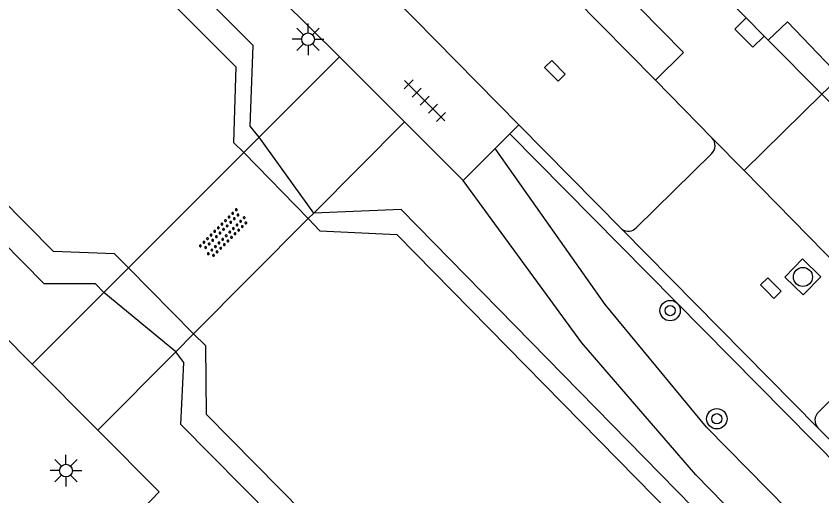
# Model space of a CAD drawing. Extents: x 128000 to 131008, y 398996 to 402500.
# Drawn here: x 129647.43 to 129679.09, y 399303.77 to 399322.6 of the extents above; entities that cross this region are included whole.
import ezdxf

# ---------------------------------------------------------------- set-up
doc = ezdxf.new("R2010")
doc.units = 0
for name, color, linetype in [('gg-bbg-hoofdgebouw', 7, 'Continuous'), ('gg-bbg-luifel en loopbrug', 7, 'Continuous'), ('gg-knt-onverhard', 7, 'Continuous'), ('gg-knt-verharding', 7, 'Continuous'), ('gg-knt-verharding nz', 7, 'Continuous'), ('gg-kntw-beschoeiing', 7, 'Continuous'), ('gg-kwrk-kunstwerk niveau 01', 7, 'Continuous'), ('gt-grn-groengrens', 7, 'Continuous'), ('gt-grn-weggrens', 7, 'Continuous'), ('gt-symb-boom', 7, 'Continuous'), ('gt-symb-kolk', 7, 'Continuous'), ('gt-symb-lichtmast', 7, 'Continuous'), ('gt-symb-overige verharding', 7, 'Continuous'), ('gt-symb-rioolschacht', 7, 'Continuous'), ('gt-symb-tegel verharding', 7, 'Continuous')]:
    doc.layers.add(name, color=color, linetype=linetype)

# ---------------------------------------------------------------- blocks, each defined once
blk = doc.blocks.new('gt0-BOOM')
at = {"layer": 'gt-symb-boom'}
for radius in [0.4, 0.2]:
    blk.add_circle((0, 0), radius, dxfattribs=at)
blk = doc.blocks.new('gt0-KOLK')
at = {"layer": 'gt-symb-kolk'}
blk.add_lwpolyline([(0, 0), (0.375, 0), (0.375, 0.4), (-0.375, 0.4), (-0.375, 0), (0, 0)], dxfattribs=at)
blk = doc.blocks.new('gt0-RS')
at = {"layer": 'gt-symb-rioolschacht'}
blk.add_lwpolyline([(-0.5, -0.5), (0.5, -0.5), (0.5, 0.5), (-0.5, 0.5)], close=True, dxfattribs=at)
blk.add_circle((0, 0), 0.375, dxfattribs=at)
blk = doc.blocks.new('gt0-TEG1')
at = {"layer": 'gt-symb-tegel verharding'}
for p, q in [((-1.125, 0), (1.125, 0)), ((-0.9, -0.25), (-0.9, 0.25)), ((-0.45, -0.25), (-0.45, 0.25)), ((0, -0.25), (0, 0.25)), ((0.45, -0.25), (0.45, 0.25)), ((0.9, -0.25), (0.9, 0.25))]:
    blk.add_line(p, q, dxfattribs=at)
blk = doc.blocks.new('gt0-LMAST')
at = {"layer": 'gt-symb-lichtmast'}
for p, q in [((-0.182, 0.173), (-0.447, 0.438)), ((-0.005, 0.246), (-0.005, 0.621)), ((0.172, 0.173), (0.437, 0.438)), ((-0.255, -0.004), (-0.63, -0.004)), ((-0.182, -0.181), (-0.447, -0.446)), ((-0.005, -0.254), (-0.005, -0.629)), ((0.437, -0.446), (0.172, -0.181)), ((0.245, -0.004), (0.62, -0.004))]:
    blk.add_line(p, q, dxfattribs=at)
blk.add_circle((-0.005, -0.004), 0.25, dxfattribs=at)
blk = doc.blocks.new('gt0-OVH')
at = {"layer": 'gt-symb-overige verharding'}
for points in [[(-0.972, 0.298), (-0.967, 0.308), (-0.965, 0.319), (-0.966, 0.33), (-0.971, 0.34), (-0.978, 0.348), (-0.988, 0.353), (-0.999, 0.355), (-1.01, 0.354), (-1.02, 0.349), (-1.028, 0.342), (-1.033, 0.332), (-1.035, 0.321), (-1.034, 0.31), (-1.029, 0.3), (-1.022, 0.292), (-1.012, 0.287), (-1.001, 0.285), (-0.99, 0.286), (-0.98, 0.291)], [(-0.772, 0.298), (-0.767, 0.308), (-0.765, 0.319), (-0.766, 0.33), (-0.771, 0.34), (-0.778, 0.348), (-0.788, 0.353), (-0.799, 0.355), (-0.81, 0.354), (-0.82, 0.349), (-0.828, 0.342), (-0.833, 0.332), (-0.835, 0.321), (-0.834, 0.31), (-0.829, 0.3), (-0.822, 0.292), (-0.812, 0.287), (-0.801, 0.285), (-0.79, 0.286), (-0.78, 0.291)], [(-0.572, 0.298), (-0.567, 0.308), (-0.565, 0.319), (-0.566, 0.33), (-0.571, 0.34), (-0.578, 0.348), (-0.588, 0.353), (-0.599, 0.355), (-0.61, 0.354), (-0.62, 0.349), (-0.628, 0.342), (-0.633, 0.332), (-0.635, 0.321), (-0.634, 0.31), (-0.629, 0.3), (-0.622, 0.292), (-0.612, 0.287), (-0.601, 0.285), (-0.59, 0.286), (-0.58, 0.291)], [(-0.372, 0.298), (-0.367, 0.308), (-0.365, 0.319), (-0.366, 0.33), (-0.371, 0.34), (-0.378, 0.348), (-0.388, 0.353), (-0.399, 0.355), (-0.41, 0.354), (-0.42, 0.349), (-0.428, 0.342), (-0.433, 0.332), (-0.435, 0.321), (-0.434, 0.31), (-0.429, 0.3), (-0.422, 0.292), (-0.412, 0.287), (-0.401, 0.285), (-0.39, 0.286), (-0.38, 0.291)], [(-0.172, 0.298), (-0.167, 0.308), (-0.165, 0.319), (-0.166, 0.33), (-0.171, 0.34), (-0.178, 0.348), (-0.188, 0.353), (-0.199, 0.355), (-0.21, 0.354), (-0.22, 0.349), (-0.228, 0.342), (-0.233, 0.332), (-0.235, 0.321), (-0.234, 0.31), (-0.229, 0.3), (-0.222, 0.292), (-0.212, 0.287), (-0.201, 0.285), (-0.19, 0.286), (-0.18, 0.291)], [(0.028, 0.298), (0.033, 0.308), (0.035, 0.319), (0.034, 0.33), (0.029, 0.34), (0.022, 0.348), (0.012, 0.353), (0.001, 0.355), (-0.01, 0.354), (-0.02, 0.349), (-0.028, 0.342), (-0.033, 0.332), (-0.035, 0.321), (-0.034, 0.31), (-0.029, 0.3), (-0.022, 0.292), (-0.012, 0.287), (-0.001, 0.285), (0.01, 0.286), (0.02, 0.291)], [(0.228, 0.298), (0.233, 0.308), (0.235, 0.319), (0.234, 0.33), (0.229, 0.34), (0.222, 0.348), (0.212, 0.353), (0.201, 0.355), (0.19, 0.354), (0.18, 0.349), (0.172, 0.342), (0.167, 0.332), (0.165, 0.321), (0.166, 0.31), (0.171, 0.3), (0.178, 0.292), (0.188, 0.287), (0.199, 0.285), (0.21, 0.286), (0.22, 0.291)], [(0.428, 0.298), (0.433, 0.308), (0.435, 0.319), (0.434, 0.33), (0.429, 0.34), (0.422, 0.348), (0.412, 0.353), (0.401, 0.355), (0.39, 0.354), (0.38, 0.349), (0.372, 0.342), (0.367, 0.332), (0.365, 0.321), (0.366, 0.31), (0.371, 0.3), (0.378, 0.292), (0.388, 0.287), (0.399, 0.285), (0.41, 0.286), (0.42, 0.291)], [(0.628, 0.298), (0.633, 0.308), (0.635, 0.319), (0.634, 0.33), (0.629, 0.34), (0.622, 0.348), (0.612, 0.353), (0.601, 0.355), (0.59, 0.354), (0.58, 0.349), (0.572, 0.342), (0.567, 0.332), (0.565, 0.321), (0.566, 0.31), (0.571, 0.3), (0.578, 0.292), (0.588, 0.287), (0.599, 0.285), (0.61, 0.286), (0.62, 0.291)], [(0.828, 0.298), (0.833, 0.308), (0.835, 0.319), (0.834, 0.33), (0.829, 0.34), (0.822, 0.348), (0.812, 0.353), (0.801, 0.355), (0.79, 0.354), (0.78, 0.349), (0.772, 0.342), (0.767, 0.332), (0.765, 0.321), (0.766, 0.31), (0.771, 0.3), (0.778, 0.292), (0.788, 0.287), (0.799, 0.285), (0.81, 0.286), (0.82, 0.291)], [(1.028, 0.298), (1.033, 0.308), (1.035, 0.319), (1.034, 0.33), (1.029, 0.34), (1.022, 0.348), (1.012, 0.353), (1.001, 0.355), (0.99, 0.354), (0.98, 0.349), (0.972, 0.342), (0.967, 0.332), (0.965, 0.321), (0.966, 0.31), (0.971, 0.3), (0.978, 0.292), (0.988, 0.287), (0.999, 0.285), (1.01, 0.286), (1.02, 0.291)], [(-0.872, 0.106), (-0.867, 0.116), (-0.865, 0.126), (-0.866, 0.137), (-0.871, 0.147), (-0.878, 0.156), (-0.888, 0.161), (-0.899, 0.163), (-0.91, 0.162), (-0.92, 0.157), (-0.928, 0.15), (-0.933, 0.14), (-0.935, 0.129), (-0.934, 0.118), (-0.929, 0.108), (-0.922, 0.1), (-0.912, 0.095), (-0.901, 0.092), (-0.89, 0.094), (-0.88, 0.098)], [(-0.672, 0.106), (-0.667, 0.116), (-0.665, 0.126), (-0.666, 0.137), (-0.671, 0.147), (-0.678, 0.156), (-0.688, 0.161), (-0.699, 0.163), (-0.71, 0.162), (-0.72, 0.157), (-0.728, 0.15), (-0.733, 0.14), (-0.735, 0.129), (-0.734, 0.118), (-0.729, 0.108), (-0.722, 0.1), (-0.712, 0.095), (-0.701, 0.092), (-0.69, 0.094), (-0.68, 0.098)], [(-0.472, 0.106), (-0.467, 0.116), (-0.465, 0.126), (-0.466, 0.137), (-0.471, 0.147), (-0.478, 0.156), (-0.488, 0.161), (-0.499, 0.163), (-0.51, 0.162), (-0.52, 0.157), (-0.528, 0.15), (-0.533, 0.14), (-0.535, 0.129), (-0.534, 0.118), (-0.529, 0.108), (-0.522, 0.1), (-0.512, 0.095), (-0.501, 0.092), (-0.49, 0.094), (-0.48, 0.098)], [(-0.272, 0.106), (-0.267, 0.116), (-0.265, 0.126), (-0.266, 0.137), (-0.271, 0.147), (-0.278, 0.156), (-0.288, 0.161), (-0.299, 0.163), (-0.31, 0.162), (-0.32, 0.157), (-0.328, 0.15), (-0.333, 0.14), (-0.335, 0.129), (-0.334, 0.118), (-0.329, 0.108), (-0.322, 0.1), (-0.312, 0.095), (-0.301, 0.092), (-0.29, 0.094), (-0.28, 0.098)], [(-0.072, 0.106), (-0.067, 0.116), (-0.065, 0.126), (-0.066, 0.137), (-0.071, 0.147), (-0.078, 0.156), (-0.088, 0.161), (-0.099, 0.163), (-0.11, 0.162), (-0.12, 0.157), (-0.128, 0.15), (-0.133, 0.14), (-0.135, 0.129), (-0.134, 0.118), (-0.129, 0.108), (-0.122, 0.1), (-0.112, 0.095), (-0.101, 0.092), (-0.09, 0.094), (-0.08, 0.098)], [(0.128, 0.106), (0.133, 0.116), (0.135, 0.126), (0.134, 0.137), (0.129, 0.147), (0.122, 0.156), (0.112, 0.161), (0.101, 0.163), (0.09, 0.162), (0.08, 0.157), (0.072, 0.15), (0.067, 0.14), (0.065, 0.129), (0.066, 0.118), (0.071, 0.108), (0.078, 0.1), (0.088, 0.095), (0.099, 0.092), (0.11, 0.094), (0.12, 0.098)], [(0.328, 0.106), (0.333, 0.116), (0.335, 0.126), (0.334, 0.137), (0.329, 0.147), (0.322, 0.156), (0.312, 0.161), (0.301, 0.163), (0.29, 0.162), (0.28, 0.157), (0.272, 0.15), (0.267, 0.14), (0.265, 0.129), (0.266, 0.118), (0.271, 0.108), (0.278, 0.1), (0.288, 0.095), (0.299, 0.092), (0.31, 0.094), (0.32, 0.098)], [(0.528, 0.106), (0.533, 0.116), (0.535, 0.126), (0.534, 0.137), (0.529, 0.147), (0.522, 0.156), (0.512, 0.161), (0.501, 0.163), (0.49, 0.162), (0.48, 0.157), (0.472, 0.15), (0.467, 0.14), (0.465, 0.129), (0.466, 0.118), (0.471, 0.108), (0.478, 0.1), (0.488, 0.095), (0.499, 0.092), (0.51, 0.094), (0.52, 0.098)], [(0.728, 0.106), (0.733, 0.116), (0.735, 0.126), (0.734, 0.137), (0.729, 0.147), (0.722, 0.156), (0.712, 0.161), (0.701, 0.163), (0.69, 0.162), (0.68, 0.157), (0.672, 0.15), (0.667, 0.14), (0.665, 0.129), (0.666, 0.118), (0.671, 0.108), (0.678, 0.1), (0.688, 0.095), (0.699, 0.092), (0.71, 0.094), (0.72, 0.098)], [(0.928, 0.106), (0.933, 0.116), (0.935, 0.126), (0.934, 0.137), (0.929, 0.147), (0.922, 0.156), (0.912, 0.161), (0.901, 0.163), (0.89, 0.162), (0.88, 0.157), (0.872, 0.15), (0.867, 0.14), (0.865, 0.129), (0.866, 0.118), (0.871, 0.108), (0.878, 0.1), (0.888, 0.095), (0.899, 0.092), (0.91, 0.094), (0.92, 0.098)], [(-0.972, -0.142), (-0.967, -0.132), (-0.965, -0.121), (-0.966, -0.11), (-0.971, -0.1), (-0.978, -0.092), (-0.988, -0.087), (-0.999, -0.085), (-1.01, -0.086), (-1.02, -0.091), (-1.028, -0.098), (-1.033, -0.108), (-1.035, -0.119), (-1.034, -0.13), (-1.029, -0.14), (-1.022, -0.148), (-1.012, -0.153), (-1.001, -0.155), (-0.99, -0.154), (-0.98, -0.149)], [(-0.872, -0.334), (-0.867, -0.324), (-0.865, -0.314), (-0.866, -0.303), (-0.871, -0.293), (-0.878, -0.284), (-0.888, -0.279), (-0.899, -0.277), (-0.91, -0.278), (-0.92, -0.283), (-0.928, -0.29), (-0.933, -0.3), (-0.935, -0.311), (-0.934, -0.322), (-0.929, -0.332), (-0.922, -0.34), (-0.912, -0.345), (-0.901, -0.348), (-0.89, -0.346), (-0.88, -0.342)], [(-0.772, -0.142), (-0.767, -0.132), (-0.765, -0.121), (-0.766, -0.11), (-0.771, -0.1), (-0.778, -0.092), (-0.788, -0.087), (-0.799, -0.085), (-0.81, -0.086), (-0.82, -0.091), (-0.828, -0.098), (-0.833, -0.108), (-0.835, -0.119), (-0.834, -0.13), (-0.829, -0.14), (-0.822, -0.148), (-0.812, -0.153), (-0.801, -0.155), (-0.79, -0.154), (-0.78, -0.149)], [(-0.672, -0.334), (-0.667, -0.324), (-0.665, -0.314), (-0.666, -0.303), (-0.671, -0.293), (-0.678, -0.284), (-0.688, -0.279), (-0.699, -0.277), (-0.71, -0.278), (-0.72, -0.283), (-0.728, -0.29), (-0.733, -0.3), (-0.735, -0.311), (-0.734, -0.322), (-0.729, -0.332), (-0.722, -0.34), (-0.712, -0.345), (-0.701, -0.348), (-0.69, -0.346), (-0.68, -0.342)], [(-0.572, -0.142), (-0.567, -0.132), (-0.565, -0.121), (-0.566, -0.11), (-0.571, -0.1), (-0.578, -0.092), (-0.588, -0.087), (-0.599, -0.085), (-0.61, -0.086), (-0.62, -0.091), (-0.628, -0.098), (-0.633, -0.108), (-0.635, -0.119), (-0.634, -0.13), (-0.629, -0.14), (-0.622, -0.148), (-0.612, -0.153), (-0.601, -0.155), (-0.59, -0.154), (-0.58, -0.149)], [(-0.472, -0.334), (-0.467, -0.324), (-0.465, -0.314), (-0.466, -0.303), (-0.471, -0.293), (-0.478, -0.284), (-0.488, -0.279), (-0.499, -0.277), (-0.51, -0.278), (-0.52, -0.283), (-0.528, -0.29), (-0.533, -0.3), (-0.535, -0.311), (-0.534, -0.322), (-0.529, -0.332), (-0.522, -0.34), (-0.512, -0.345), (-0.501, -0.348), (-0.49, -0.346), (-0.48, -0.342)], [(-0.372, -0.142), (-0.367, -0.132), (-0.365, -0.121), (-0.366, -0.11), (-0.371, -0.1), (-0.378, -0.092), (-0.388, -0.087), (-0.399, -0.085), (-0.41, -0.086), (-0.42, -0.091), (-0.428, -0.098), (-0.433, -0.108), (-0.435, -0.119), (-0.434, -0.13), (-0.429, -0.14), (-0.422, -0.148), (-0.412, -0.153), (-0.401, -0.155), (-0.39, -0.154), (-0.38, -0.149)], [(-0.272, -0.334), (-0.267, -0.324), (-0.265, -0.314), (-0.266, -0.303), (-0.271, -0.293), (-0.278, -0.284), (-0.288, -0.279), (-0.299, -0.277), (-0.31, -0.278), (-0.32, -0.283), (-0.328, -0.29), (-0.333, -0.3), (-0.335, -0.311), (-0.334, -0.322), (-0.329, -0.332), (-0.322, -0.34), (-0.312, -0.345), (-0.301, -0.348), (-0.29, -0.346), (-0.28, -0.342)], [(-0.172, -0.142), (-0.167, -0.132), (-0.165, -0.121), (-0.166, -0.11), (-0.171, -0.1), (-0.178, -0.092), (-0.188, -0.087), (-0.199, -0.085), (-0.21, -0.086), (-0.22, -0.091), (-0.228, -0.098), (-0.233, -0.108), (-0.235, -0.119), (-0.234, -0.13), (-0.229, -0.14), (-0.222, -0.148), (-0.212, -0.153), (-0.201, -0.155), (-0.19, -0.154), (-0.18, -0.149)], [(-0.072, -0.334), (-0.067, -0.324), (-0.065, -0.314), (-0.066, -0.303), (-0.071, -0.293), (-0.078, -0.284), (-0.088, -0.279), (-0.099, -0.277), (-0.11, -0.278), (-0.12, -0.283), (-0.128, -0.29), (-0.133, -0.3), (-0.135, -0.311), (-0.134, -0.322), (-0.129, -0.332), (-0.122, -0.34), (-0.112, -0.345), (-0.101, -0.348), (-0.09, -0.346), (-0.08, -0.342)], [(0.028, -0.142), (0.033, -0.132), (0.035, -0.121), (0.034, -0.11), (0.029, -0.1), (0.022, -0.092), (0.012, -0.087), (0.001, -0.085), (-0.01, -0.086), (-0.02, -0.091), (-0.028, -0.098), (-0.033, -0.108), (-0.035, -0.119), (-0.034, -0.13), (-0.029, -0.14), (-0.022, -0.148), (-0.012, -0.153), (-0.001, -0.155), (0.01, -0.154), (0.02, -0.149)], [(0.128, -0.334), (0.133, -0.324), (0.135, -0.314), (0.134, -0.303), (0.129, -0.293), (0.122, -0.284), (0.112, -0.279), (0.101, -0.277), (0.09, -0.278), (0.08, -0.283), (0.072, -0.29), (0.067, -0.3), (0.065, -0.311), (0.066, -0.322), (0.071, -0.332), (0.078, -0.34), (0.088, -0.345), (0.099, -0.348), (0.11, -0.346), (0.12, -0.342)], [(0.228, -0.142), (0.233, -0.132), (0.235, -0.121), (0.234, -0.11), (0.229, -0.1), (0.222, -0.092), (0.212, -0.087), (0.201, -0.085), (0.19, -0.086), (0.18, -0.091), (0.172, -0.098), (0.167, -0.108), (0.165, -0.119), (0.166, -0.13), (0.171, -0.14), (0.178, -0.148), (0.188, -0.153), (0.199, -0.155), (0.21, -0.154), (0.22, -0.149)], [(0.328, -0.334), (0.333, -0.324), (0.335, -0.314), (0.334, -0.303), (0.329, -0.293), (0.322, -0.284), (0.312, -0.279), (0.301, -0.277), (0.29, -0.278), (0.28, -0.283), (0.272, -0.29), (0.267, -0.3), (0.265, -0.311), (0.266, -0.322), (0.271, -0.332), (0.278, -0.34), (0.288, -0.345), (0.299, -0.348), (0.31, -0.346), (0.32, -0.342)], [(0.428, -0.142), (0.433, -0.132), (0.435, -0.121), (0.434, -0.11), (0.429, -0.1), (0.422, -0.092), (0.412, -0.087), (0.401, -0.085), (0.39, -0.086), (0.38, -0.091), (0.372, -0.098), (0.367, -0.108), (0.365, -0.119), (0.366, -0.13), (0.371, -0.14), (0.378, -0.148), (0.388, -0.153), (0.399, -0.155), (0.41, -0.154), (0.42, -0.149)], [(0.528, -0.334), (0.533, -0.324), (0.535, -0.314), (0.534, -0.303), (0.529, -0.293), (0.522, -0.284), (0.512, -0.279), (0.501, -0.277), (0.49, -0.278), (0.48, -0.283), (0.472, -0.29), (0.467, -0.3), (0.465, -0.311), (0.466, -0.322), (0.471, -0.332), (0.478, -0.34), (0.488, -0.345), (0.499, -0.348), (0.51, -0.346), (0.52, -0.342)], [(0.628, -0.142), (0.633, -0.132), (0.635, -0.121), (0.634, -0.11), (0.629, -0.1), (0.622, -0.092), (0.612, -0.087), (0.601, -0.085), (0.59, -0.086), (0.58, -0.091), (0.572, -0.098), (0.567, -0.108), (0.565, -0.119), (0.566, -0.13), (0.571, -0.14), (0.578, -0.148), (0.588, -0.153), (0.599, -0.155), (0.61, -0.154), (0.62, -0.149)], [(0.728, -0.334), (0.733, -0.324), (0.735, -0.314), (0.734, -0.303), (0.729, -0.293), (0.722, -0.284), (0.712, -0.279), (0.701, -0.277), (0.69, -0.278), (0.68, -0.283), (0.672, -0.29), (0.667, -0.3), (0.665, -0.311), (0.666, -0.322), (0.671, -0.332), (0.678, -0.34), (0.688, -0.345), (0.699, -0.348), (0.71, -0.346), (0.72, -0.342)], [(0.828, -0.142), (0.833, -0.132), (0.835, -0.121), (0.834, -0.11), (0.829, -0.1), (0.822, -0.092), (0.812, -0.087), (0.801, -0.085), (0.79, -0.086), (0.78, -0.091), (0.772, -0.098), (0.767, -0.108), (0.765, -0.119), (0.766, -0.13), (0.771, -0.14), (0.778, -0.148), (0.788, -0.153), (0.799, -0.155), (0.81, -0.154), (0.82, -0.149)], [(0.928, -0.334), (0.933, -0.324), (0.935, -0.314), (0.934, -0.303), (0.929, -0.293), (0.922, -0.284), (0.912, -0.279), (0.901, -0.277), (0.89, -0.278), (0.88, -0.283), (0.872, -0.29), (0.867, -0.3), (0.865, -0.311), (0.866, -0.322), (0.871, -0.332), (0.878, -0.34), (0.888, -0.345), (0.899, -0.348), (0.91, -0.346), (0.92, -0.342)], [(1.028, -0.142), (1.033, -0.132), (1.035, -0.121), (1.034, -0.11), (1.029, -0.1), (1.022, -0.092), (1.012, -0.087), (1.001, -0.085), (0.99, -0.086), (0.98, -0.091), (0.972, -0.098), (0.967, -0.108), (0.965, -0.119), (0.966, -0.13), (0.971, -0.14), (0.978, -0.148), (0.988, -0.153), (0.999, -0.155), (1.01, -0.154), (1.02, -0.149)]]:
    blk.add_lwpolyline(points, close=True, dxfattribs=at)

msp = doc.modelspace()

# ---------------------------------------------------------------- linework, layer by layer
at = {"layer": 'gg-bbg-hoofdgebouw'}
for p, q in [((129672.809, 399325.868), (129676.113, 399322.527)), ((129676.113, 399322.527), (129676.816, 399321.816)), ((129676.816, 399321.816), (129676.98, 399321.65))]:
    msp.add_line(p, q, dxfattribs=at)
msp.add_lwpolyline([(129676.98, 399321.65), (129677.73, 399322.37), (129679.8, 399320.21)], dxfattribs=at)
at = {"layer": 'gg-bbg-luifel en loopbrug'}
msp.add_lwpolyline([(129676.113, 399322.527), (129675.671, 399322.091), (129676.373, 399321.379), (129676.816, 399321.816)], dxfattribs=at)
at = {"layer": 'gg-knt-onverhard'}
for points in [[(129716.503, 399263.923), (129714.24, 399266.326), (129702.9, 399277.917), (129690.592, 399290.173), (129674.559, 399306.457), (129670.575, 399311.28), (129666.246, 399317.396)], [(129714.749, 399262.187), (129713.883, 399264.219), (129701.537, 399276.516), (129689.63, 399288.744), (129674.14, 399304.589), (129669.651, 399309.769), (129664.989, 399316.151)]]:
    msp.add_lwpolyline(points, dxfattribs=at)
at = {"layer": 'gg-knt-verharding'}
for p, q in [((129667.184, 399318.334), (129660.055, 399325.565)), ((129676.98, 399321.65), (129679.08, 399319.53)), ((129672.547, 399320.078), (129674.78, 399317.81)), ((129679.08, 399319.53), (129679.8, 399320.21)), ((129662.686, 399318.447), (129664.989, 399316.151)), ((129667.184, 399318.334), (129671.223, 399314.234)), ((129666.246, 399317.396), (129666.823, 399317.973)), ((129666.823, 399317.973), (129715.966, 399268.265)), ((129666.246, 399317.396), (129664.989, 399316.151)), ((129674.75, 399317.19), (129671.8, 399314.3)), ((129671.223, 399314.234), (129678.929, 399306.44)), ((129681.86, 399309.94), (129678.96, 399307.06)), ((129716.322, 399268.617), (129678.929, 399306.44))]:
    msp.add_line(p, q, dxfattribs=at)
for points in [[(129672.547, 399320.078), (129673.653, 399321.172), (129626.625, 399368.853), (129625.556, 399367.802)], [(129660.128, 399320.998), (129657.84, 399323.28), (129657.951, 399323.396)], [(129648.058, 399308.938), (129645.65, 399311.36), (129644.612, 399310.322)], [(129651.796, 399302.612), (129653.05, 399303.92), (129650.636, 399306.346)]]:
    msp.add_lwpolyline(points, dxfattribs=at)
for centre, radius, start, end in [((129674.443, 399317.516), 0.447, 313.3094, 41.1502), ((129671.477, 399314.571), 0.422, 233.0462, 320.0046), ((129679.241, 399306.735), 0.429, 130.8299, 223.4453)]:
    msp.add_arc(centre, radius, start, end, dxfattribs=at)
at = {"layer": 'gg-knt-verharding nz'}
for p, q in [((129672.547, 399320.078), (129625.556, 399367.802)), ((129667.184, 399318.334), (129666.823, 399317.973))]:
    msp.add_line(p, q, dxfattribs=at)
at = {"layer": 'gg-kntw-beschoeiing'}
for p, q in [((129656.368, 399317.242), (129658.903, 399314.647)), ((129651.841, 399312.718), (129654.402, 399310.127))]:
    msp.add_line(p, q, dxfattribs=at)
for points in [[(129615.57, 399361.17), (129656.06, 399320.61), (129655.97, 399317.64), (129656.368, 399317.242)], [(129651.841, 399312.718), (129651.29, 399313.27), (129648.89, 399313.36), (129619.21, 399343.39)], [(129658.903, 399314.647), (129659.36, 399314.17), (129662.38, 399314.03), (129710.11, 399265.48), (129710.11, 399261.68), (129709.038, 399260.631)], [(129707.972, 399259.588), (129706.84, 399258.48), (129702.63, 399258.63), (129654.91, 399306.96), (129654.88, 399309.65), (129654.402, 399310.127)]]:
    msp.add_lwpolyline(points, dxfattribs=at)
at = {"layer": 'gg-kwrk-kunstwerk niveau 01'}
for p, q in [((129660.128, 399320.998), (129656.972, 399317.845)), ((129662.686, 399318.447), (129660.128, 399320.998)), ((129659.119, 399314.864), (129662.686, 399318.447)), ((129656.972, 399317.845), (129656.368, 399317.242)), ((129656.368, 399317.242), (129651.841, 399312.718)), ((129658.903, 399314.647), (129659.119, 399314.864)), ((129654.402, 399310.127), (129658.903, 399314.647)), ((129651.841, 399312.718), (129650.869, 399311.747)), ((129650.869, 399311.747), (129648.058, 399308.938)), ((129653.698, 399309.42), (129654.402, 399310.127)), ((129650.636, 399306.346), (129653.698, 399309.42)), ((129648.058, 399308.938), (129650.636, 399306.346))]:
    msp.add_line(p, q, dxfattribs=at)
at = {"layer": 'gt-grn-groengrens'}
for p, q in [((129659.119, 399314.864), (129656.972, 399317.845)), ((129653.698, 399309.42), (129650.869, 399311.747))]:
    msp.add_line(p, q, dxfattribs=at)
for points in [[(129656.972, 399317.845), (129656.618, 399318.277), (129656.745, 399321.439), (129616.277, 399361.872)], [(129650.869, 399311.747), (129650.55, 399312.083), (129648.527, 399312.083), (129618.434, 399342.625)], [(129709.641, 399260.015), (129710.93, 399261.18), (129710.93, 399265.684), (129662.559, 399315.001), (129659.119, 399314.864)], [(129708.533, 399259.014), (129707.351, 399257.946), (129702.041, 399257.946), (129653.901, 399306.57), (129654.017, 399308.995), (129653.698, 399309.42)]]:
    msp.add_lwpolyline(points, dxfattribs=at)
at = {"layer": 'gt-grn-weggrens'}
for p, q in [((129679.08, 399319.53), (129676.029, 399316.537)), ((129679.08, 399319.53), (129684.6, 399314.16)), ((129674.78, 399317.81), (129676.029, 399316.537)), ((129676.029, 399316.537), (129681.42, 399311.041))]:
    msp.add_line(p, q, dxfattribs=at)

# ---------------------------------------------------------------- block references
at = {"layer": 'gt-symb-boom'}
for p in [(129673.123, 399311.037), (129674.959, 399306.793)]:
    msp.add_blockref('gt0-BOOM', p, dxfattribs=at)
at = {"layer": 'gt-symb-kolk'}
for p, rotation in [((129668.457, 399320.309), -45.364420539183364), ((129676.939, 399311.782), -45.36442053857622)]:
    msp.add_blockref('gt0-KOLK', p, dxfattribs=dict(at, rotation=rotation))
at = {"layer": 'gt-symb-lichtmast'}
for p in [(129658.903, 399321.693), (129649.392, 399304.761)]:
    msp.add_blockref('gt0-LMAST', p, dxfattribs=at)
at = {"layer": 'gt-symb-overige verharding', "rotation": 45.12147496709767}
msp.add_blockref('gt0-OVH', (129655.597, 399314.062), dxfattribs=at)
at = {"layer": 'gt-symb-rioolschacht', "rotation": -44.18964697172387}
msp.add_blockref('gt0-RS', (129678.341, 399312.359), dxfattribs=at)
at = {"layer": 'gt-symb-tegel verharding', "rotation": -45.162080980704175}
msp.add_blockref('gt0-TEG1', (129663.485, 399319.279), dxfattribs=at)

doc.saveas('drawing.dxf')
